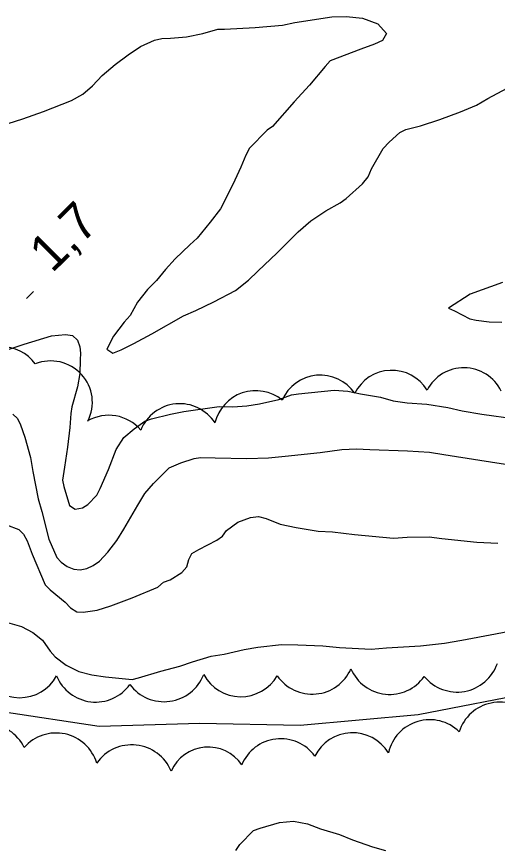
# Model space of a CAD drawing. Extents: x 381879 to 384696, y 5564785 to 5567594.
# Drawn here: x 383582.2 to 383621, y 5566214.1 to 5566281.4 of the extents above; entities that cross this region are included whole.
import ezdxf

# ---------------------------------------------------------------- set-up
doc = ezdxf.new("R2010")
doc.units = 0
for name, color, linetype in [('Niveau 1', 7, 'Continuous'), ('Niveau 2', 7, 'Continuous'), ('Niveau 22', 7, 'Continuous'), ('Niveau 3', 7, 'Continuous'), ('Niveau 4', 7, 'Continuous'), ('Niveau 44', 7, 'Continuous')]:
    doc.layers.add(name, color=color, linetype=linetype)

msp = doc.modelspace()

# ---------------------------------------------------------------- linework, layer by layer
at = {"layer": 'Niveau 1'}
msp.add_lwpolyline([(383599.89, 5566214.01), (383600.23, 5566214.5), (383601.33, 5566215.62), (383601.87, 5566215.82), (383603.43, 5566216.27), (383604.55, 5566216.4), (383605.69, 5566216.16), (383606.73, 5566215.78), (383608.26, 5566215.31), (383609.32, 5566214.87), (383610.94, 5566214.3), (383611.99, 5566214.01)], dxfattribs=at)
at = {"layer": 'Niveau 2'}
for points in [[(383581.16, 5566254.43), (383582.8, 5566254.97), (383584.99, 5566255.64), (383586.13, 5566255.75), (383586.69, 5566255.65), (383587.1, 5566255.27), (383587.29, 5566254.75), (383587.35, 5566254.22), (383587.3, 5566253.7), (383587.28, 5566252.59), (383587.09, 5566251.5), (383586.65, 5566249.88), (383586.57, 5566249.36), (383586.48, 5566248.23), (383586.29, 5566246.62), (383586.05, 5566245.02), (383585.88, 5566243.96), (383585.98, 5566243.46), (383586.45, 5566241.91), (383586.9, 5566241.61)], [(383586.9, 5566241.61), (383587.49, 5566241.72), (383587.94, 5566242), (383588.67, 5566242.76), (383588.93, 5566243.29), (383589.6, 5566244.83), (383590.23, 5566246.44), (383590.84, 5566247.4), (383591.69, 5566248.12), (383592.55, 5566248.73), (383593.09, 5566248.93), (383594.61, 5566249.31), (383595.7, 5566249.5), (383598.56, 5566249.92), (383599.64, 5566249.9), (383600.78, 5566249.98), (383601.8, 5566250.14), (383603.38, 5566250.49), (383604.4, 5566250.85), (383604.97, 5566250.93), (383607.83, 5566251.24), (383608.94, 5566251.16), (383609.97, 5566250.94), (383611.59, 5566250.67), (383612.61, 5566250.37), (383613.74, 5566250.21), (383615.32, 5566250.1), (383617.03, 5566249.84), (383618.19, 5566249.57), (383619.78, 5566249.31), (383622.49, 5566248.92)], [(383581.86, 5566249.31), (383582.26, 5566248.95), (383582.49, 5566248.44), (383582.84, 5566247.43), (383583.29, 5566245.79), (383583.48, 5566244.67), (383583.92, 5566242.46), (383584.21, 5566241.44), (383584.79, 5566239.2)], [(383584.79, 5566239.2), (383585.42, 5566237.72), (383585.77, 5566237.33), (383586.27, 5566236.98), (383586.79, 5566236.76), (383587.31, 5566236.72), (383587.86, 5566236.83), (383588.37, 5566237.05), (383588.87, 5566237.41), (383589.56, 5566238.15), (383590.28, 5566239.09), (383590.85, 5566240.01), (383591.98, 5566241.93), (383592.54, 5566242.88), (383593.24, 5566243.69), (383594.5, 5566244.95), (383595.46, 5566245.36), (383596.52, 5566245.7), (383597.03, 5566245.79), (383598.23, 5566245.77), (383600.77, 5566245.71), (383602.53, 5566245.76), (383603.87, 5566245.9), (383606.7, 5566246.19), (383608.45, 5566246.45), (383609.64, 5566246.5), (383610.72, 5566246.45), (383613.76, 5566246.34), (383615.54, 5566246.23), (383616.71, 5566246.04), (383619.62, 5566245.57), (383622.54, 5566245.11)], [(383578.32, 5566240.62), (383579.06, 5566240.59), (383580.29, 5566240.61), (383581.36, 5566240.36), (383582.35, 5566239.96), (383582.74, 5566239.59), (383583.02, 5566239.06), (383583.42, 5566237.97), (383584.49, 5566235.5), (383584.89, 5566235.1), (383586.11, 5566234.09)], [(383586.11, 5566234.09), (383586.53, 5566233.65), (383587.03, 5566233.32), (383587.55, 5566233.3), (383588.68, 5566233.45), (383589.79, 5566233.81), (383591.51, 5566234.44), (383593.58, 5566235.32), (383594.04, 5566235.7), (383594.6, 5566235.91), (383595.53, 5566236.5), (383595.93, 5566236.94), (383596.09, 5566237.55), (383596.34, 5566238.03), (383596.9, 5566238.36), (383598.37, 5566239.11), (383598.81, 5566239.44), (383599.15, 5566239.9), (383600.05, 5566240.57), (383601.07, 5566240.94), (383601.72, 5566241.01), (383602.34, 5566240.85), (383603.47, 5566240.41), (383604.77, 5566240.12), (383606.54, 5566239.83), (383607.7, 5566239.78), (383609.48, 5566239.58), (383612.65, 5566239.28), (383613.74, 5566239.34), (383615.51, 5566239.39), (383616.54, 5566239.25), (383619.37, 5566238.96), (383621.07, 5566238.86)], [(383581.44, 5566232.46), (383582.57, 5566232.12), (383583.48, 5566231.65), (383584.28, 5566231.02), (383584.88, 5566230.13), (383585.28, 5566229.68), (383586.18, 5566229), (383587.2, 5566228.49), (383588.26, 5566228.21), (383589.36, 5566228.05), (383591.52, 5566227.85), (383592.02, 5566227.98), (383593.82, 5566228.51), (383595.36, 5566228.91), (383596.38, 5566229.28), (383597.9, 5566229.74), (383598.96, 5566229.9), (383600.57, 5566230.28), (383601.67, 5566230.46), (383603.58, 5566230.66), (383604.9, 5566230.64), (383606.92, 5566230.56), (383608.28, 5566230.44), (383610.82, 5566230.3), (383612.07, 5566230.4), (383614.83, 5566230.56), (383616.77, 5566230.78), (383618.15, 5566231.03), (383620.89, 5566231.53), (383623.81, 5566232.09)]]:
    msp.add_lwpolyline(points, dxfattribs=at)
at = {"layer": 'Niveau 22'}
msp.add_lwpolyline([(383495.32, 5566218.8), (383502.38, 5566222.37), (383512.49, 5566222.78), (383524.19, 5566224.04), (383531.74, 5566225.02), (383540.59, 5566226.46), (383548.35, 5566227.77), (383555.67, 5566228.68), (383564.67, 5566227.75), (383572.25, 5566226.52), (383581.01, 5566225.25), (383588.84, 5566224.06), (383596.98, 5566224.3), (383605.09, 5566224.15), (383614.64, 5566225.01), (383624.35, 5566226.91), (383635.08, 5566229.47), (383645.13, 5566232.4), (383653.78, 5566234.21), (383663.2, 5566233.84), (383670.6, 5566232), (383677.59, 5566229.3), (383681.83, 5566226.29)], dxfattribs=at)
at = {"layer": 'Niveau 3'}
msp.add_line((383582.97, 5566258.64), (383583.54, 5566259.21), dxfattribs=at)
at = {"layer": 'Niveau 4'}
for points in [[(383580.91, 5566272.62), (383582.68, 5566273.18), (383584.35, 5566273.78), (383586.6, 5566274.66), (383587.52, 5566275.17), (383588.3, 5566275.84), (383589.1, 5566276.67), (383590.14, 5566277.56), (383591.2, 5566278.36), (383592.2, 5566279.02), (383593.31, 5566279.55), (383593.9, 5566279.68), (383594.62, 5566279.69), (383595.9, 5566279.81), (383597.23, 5566280.08), (383598.43, 5566280.42), (383598.97, 5566280.44), (383601.47, 5566280.56), (383603.67, 5566280.76), (383604.66, 5566280.97)], [(383604.66, 5566280.97), (383607.65, 5566281.43), (383608.82, 5566281.44), (383610.14, 5566281.31), (383611.37, 5566280.87), (383612.08, 5566280.09), (383611.76, 5566279.5), (383611.11, 5566279.21), (383609.99, 5566278.81), (383607.51, 5566277.88), (383607.12, 5566277.4), (383605.84, 5566275.9), (383604.62, 5566274.54), (383602.87, 5566272.57), (383602.44, 5566272.25), (383601, 5566270.81), (383600.7, 5566270.23), (383600.3, 5566269.27), (383599.65, 5566267.88), (383598.65, 5566265.89), (383597.83, 5566264.82), (383596.78, 5566263.53), (383596.17, 5566263), (383594.99, 5566261.86), (383594.2, 5566261), (383593.49, 5566260.11), (383592.75, 5566259.38), (383591.96, 5566258.34), (383591.35, 5566257.28), (383590.86, 5566256.73), (383590.02, 5566255.6), (383589.48, 5566254.54), (383589.94, 5566254.24), (383590.62, 5566254.5), (383591.65, 5566255.01), (383593.11, 5566255.8), (383595.66, 5566257.24), (383596.67, 5566257.69), (383598.12, 5566258.38), (383599.86, 5566259.31), (383600.91, 5566260.13), (383601.67, 5566260.87), (383603.23, 5566262.33), (383604.92, 5566264.04), (383605.95, 5566264.94), (383607.16, 5566265.75), (383608.34, 5566266.38), (383608.8, 5566266.74), (383610.14, 5566267.92), (383610.59, 5566268.48), (383610.87, 5566269.13), (383611.79, 5566270.78), (383612.29, 5566271.3), (383613.14, 5566272.07), (383613.63, 5566272.31), (383614.83, 5566272.62), (383616.39, 5566273.13), (383618.06, 5566273.75), (383619.34, 5566274.29), (383620.27, 5566274.81), (383622.24, 5566275.86)], [(383621.44, 5566259.95), (383618.83, 5566259), (383617.09, 5566257.87), (383617.56, 5566257.65), (383618.8, 5566257), (383619.31, 5566256.89), (383620.37, 5566256.77), (383621.4, 5566256.74)]]:
    msp.add_lwpolyline(points, dxfattribs=at)
at = {"layer": 'Niveau 44'}
for centre, radius, start, end in [((383618.329, 5566249.717), 3.336, 25.79181, 152.84327), ((383579.715, 5566220.836), 3.428, 26.20585, 148.25064), ((383585.368, 5566220.084), 3.432, 17.03568, 138.69469)]:
    msp.add_arc(centre, radius, start, end, dxfattribs=at)
for centre, major_axis, ratio, start_param, end_param in [((383580.955, 5566251.467), (-3.343, 0.181), 0.981021, 3.810871, 5.753427), ((383584.952, 5566250.289), (-3.202, 0.983), 0.987933, 2.957496, 5.394975), ((383606.728, 5566249.08), (-0.321, 3.359), 0.999793, 5.218566, 7.34393), ((383612.504, 5566249.486), (-0.027, 3.357), 0.997555, 5.2541, 7.381711), ((383601.508, 5566247.798), (-1.051, 3.231), 0.999108, 5.289108, 7.304766), ((383595.366, 5566246.722), (-0.453, 3.389), 0.995885, 5.159389, 7.335205), ((383589.629, 5566245.924), (-3.342, 0.203), 0.980814, 3.8918, 5.309863), ((383617.782, 5566230.265), (1.153, 3.238), 0.999983, 2.597912, 4.720977), ((383606.067, 5566230.079), (0.311, -3.409), 0.99986, 5.220026, 7.348553), ((383612.331, 5566230.051), (-0.454, -3.387), 0.996893, 5.251471, 7.375787), ((383582.41, 5566229.807), (-0.64, -3.377), 0.999883, 5.40932, 7.531362), ((383588.567, 5566229.445), (-0.514, -3.389), 0.996903, 5.256202, 7.375846), ((383594.089, 5566229.497), (0.458, -3.418), 0.999912, 5.222203, 7.347654), ((383600.296, 5566229.881), (-0.109, -3.429), 0.994066, 5.242727, 7.356978), ((383621.204, 5566222.596), (-0.417, 3.388), 0.999378, 5.295844, 7.426959), ((383615.564, 5566221.176), (-0.173, 3.412), 0.999927, 5.459079, 7.583615), ((383609.33, 5566220.119), (0.139, 3.411), 0.999488, 5.308676, 7.429962), ((383603.523, 5566219.643), (-0.42, 3.386), 0.999047, 5.218078, 7.340843), ((383591.48, 5566219.099), (0.368, 3.441), 0.999804, 5.216899, 7.347631), ((383597.659, 5566219.103), (-0.142, 3.277), 0.997912, 5.263767, 7.390939)]:
    msp.add_ellipse(centre, major_axis=major_axis, ratio=ratio, start_param=start_param, end_param=end_param, dxfattribs=at)

# ---------------------------------------------------------------- texts
at = {"layer": 'Niveau 3'}
msp.add_text('1,7  ', height=3, rotation=44.7717, dxfattribs=at).set_placement((383585.04, 5566260.64))

doc.saveas('drawing.dxf')
